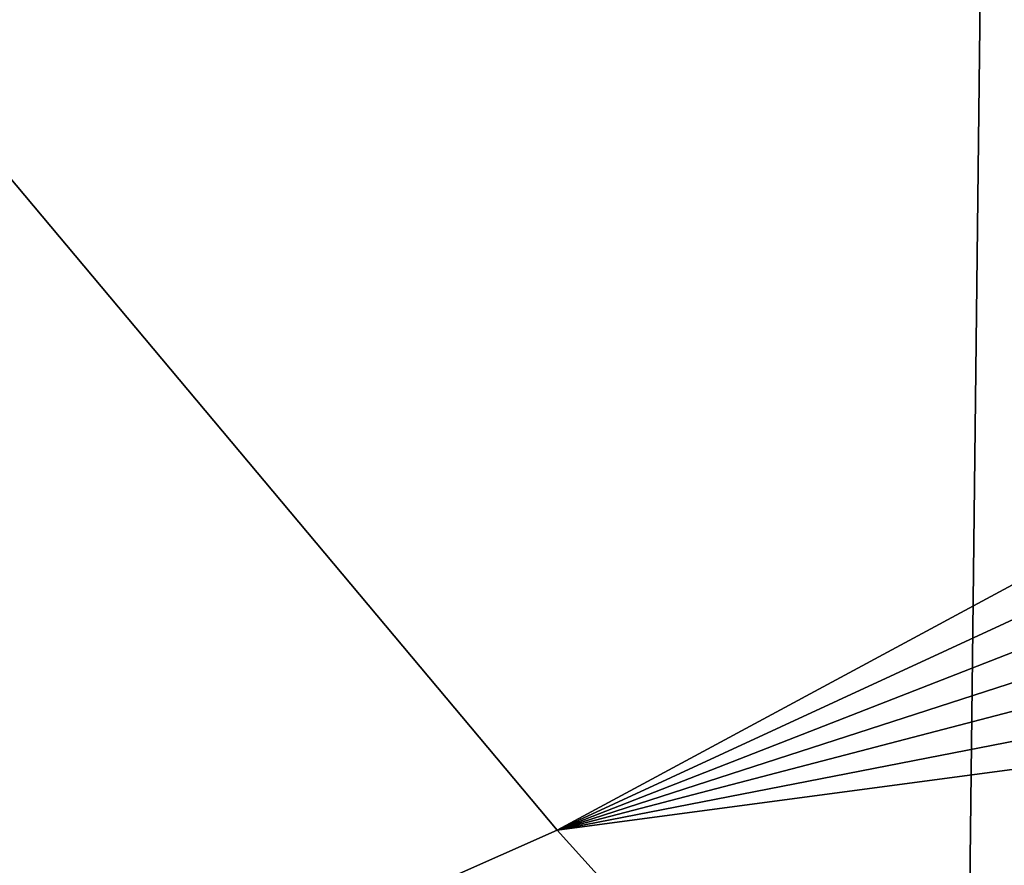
# Model space of a CAD drawing. Header units: metres. Extents: x -240 to 45, y -77 to 27.
# Tile 861 of 1056: x -1.134 to -0.673, y -15.827 to -15.43. Entities that reach past the tile are written whole.
import ezdxf

# ---------------------------------------------------------------- set-up
doc = ezdxf.new("R2010")
doc.units = ezdxf.units.M
doc.layers.add('solid_102011X2', color=7, linetype='CONTINUOUS')

msp = doc.modelspace()

# ---------------------------------------------------------------- linework, layer by layer
at = {"layer": 'solid_102011X2'}
for points in [[(-0.195035, 26.807165), (-0.815695, -26.79998), (-1.435043, -26.778946), (-0.815657, 26.799982)], [(-0.195035, 26.807165), (-0.195094, -26.807161), (-0.815695, -26.79998)], [(-2.052041, -26.744244), (-1.435043, 26.778946), (-0.815657, 26.799982), (-1.435043, -26.778946)], [(-0.366792, -15.439759, 86.800621), (-0.903009, -14.793419, 86.831825), (-1.434725, -15.152013, 82.697617), (-0.344711, -15.476645, 86.749672)], [(-0.366792, -15.439759, 86.800621), (-0.388773, -15.402839, 86.851624), (-0.903009, -14.793419, 86.831825)], [(-1.434725, -15.152013, 82.697617), (-2.065584, -15.417009, 78.584442), (-1.497191, -16.083496, 78.494225), (-0.882261, -15.810668, 82.614243)], [(-0.324552, -15.510144, 86.703407), (-0.344711, -15.476645, 86.749672), (-1.434725, -15.152013, 82.697617), (-0.882261, -15.810668, 82.614243)], [(-0.304314, -15.543609, 86.657188), (-0.324552, -15.510144, 86.703407), (-0.882261, -15.810668, 82.614243)], [(-0.283998, -15.577035, 86.611023), (-0.304314, -15.543609, 86.657188), (-0.882261, -15.810668, 82.614243)], [(-0.263606, -15.61042, 86.564911), (-0.283998, -15.577035, 86.611023), (-0.882261, -15.810668, 82.614243)], [(-0.243141, -15.643763, 86.51886), (-0.263606, -15.61042, 86.564911), (-0.882261, -15.810668, 82.614243)], [(-0.21986, -15.681493, 86.466743), (-0.243141, -15.643763, 86.51886), (-0.882261, -15.810668, 82.614243)], [(-0.196489, -15.719161, 86.414711), (-0.21986, -15.681493, 86.466743), (-0.882261, -15.810668, 82.614243)], [(-0.173028, -15.756764, 86.362762), (-0.196489, -15.719161, 86.414711), (-0.882261, -15.810668, 82.614243), (-0.306659, -16.448769, 82.527374)], [(-0.882261, -15.810668, 82.614243), (-1.497191, -16.083496, 78.494225), (-0.905135, -16.728548, 78.400261), (-0.306659, -16.448769, 82.527374)]]:
    msp.add_3dface(points, dxfattribs=at)

doc.saveas('drawing.dxf')
